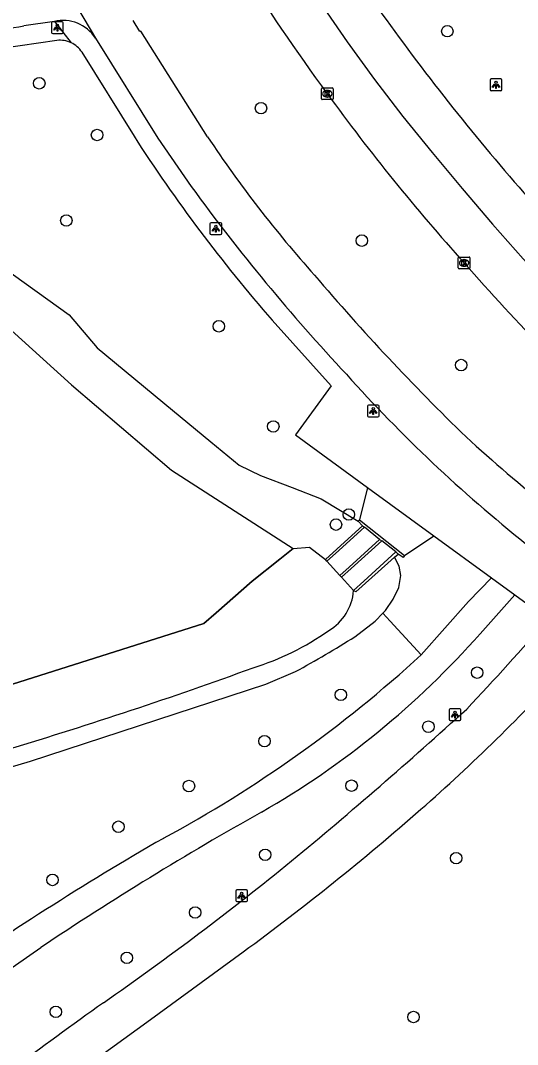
# Model space of a CAD drawing. Extents: x 159040 to 160094, y 381214 to 382518.
# Drawn here: x 159678.8 to 159721, y 382381.1 to 382468.1 of the extents above; entities that cross this region are included whole.
import ezdxf

# ---------------------------------------------------------------- set-up
doc = ezdxf.new("R2010")
doc.units = 0
for name, color, linetype in [('IMGEO_Boom', 7, 'Continuous'), ('IMGEO_Damwand', 7, 'Continuous'), ('IMGEO_Erf', 7, 'Continuous'), ('IMGEO_Fietspad_gesloten', 7, 'Continuous'), ('IMGEO_Groenvoorziening', 7, 'Continuous'), ('IMGEO_Kademuur', 7, 'Continuous'), ('IMGEO_Kolk', 7, 'Continuous'), ('IMGEO_Lichtpunt', 7, 'Continuous'), ('IMGEO_Meer_plas_ven_vijver', 7, 'Continuous'), ('IMGEO_Muur', 7, 'Continuous'), ('IMGEO_Rijbaan_regionaal_gesloten', 7, 'Continuous'), ('IMGEO_Stuw', 7, 'Continuous'), ('IMGEO_Voetpad_gesloten', 7, 'Continuous'), ('IMGEO_Voetpad_open', 7, 'Continuous'), ('IMGEO_Waterloop', 7, 'Continuous')]:
    doc.layers.add(name, color=color, linetype=linetype)

msp = doc.modelspace()

# ---------------------------------------------------------------- linework, layer by layer
at = {"layer": 'IMGEO_Boom'}
for centre in [(159715.052, 382467.231), (159680.356, 382462.806), (159699.209, 382460.692), (159685.272, 382458.41), (159682.661, 382451.142), (159707.784, 382449.429), (159695.618, 382442.146), (159716.232, 382438.847), (159700.253, 382433.631), (159706.672, 382426.145), (159705.586, 382425.285), (159717.584, 382412.697), (159705.998, 382410.809), (159713.438, 382408.099), (159699.509, 382406.875), (159693.083, 382403.055), (159706.91, 382403.085), (159687.086, 382399.595), (159699.564, 382397.212), (159715.796, 382396.918), (159681.479, 382395.072), (159693.606, 382392.305), (159687.802, 382388.454), (159681.765, 382383.851), (159712.177, 382383.416)]:
    msp.add_circle(centre, 0.489, dxfattribs=at)
at = {"layer": 'IMGEO_Damwand'}
msp.add_lwpolyline([(159701.939, 382423.238), (159700.809, 382422.337), (159698.454, 382420.461), (159695.406, 382417.793), (159694.343, 382416.861), (159657.751, 382405.274), (159656.663, 382405.67), (159655.5, 382408.756), (159653.722, 382413.395), (159652.892, 382415.561)], dxfattribs=at)
at = {"layer": 'IMGEO_Erf'}
msp.add_lwpolyline([(159675.142, 382445.988), (159677.247, 382447.166), (159682.893, 382443.116), (159685.273, 382440.323), (159691.686, 382435.015), (159694.935, 382432.311), (159697.356, 382430.335), (159699.167, 382429.467), (159701.85, 382428.437), (159704.336, 382427.473), (159707.469, 382425.563)], dxfattribs=at)
at = {"layer": 'IMGEO_Fietspad_gesloten'}
for points in [[(159679.777, 382475.678), (159679.843, 382475.593), (159685.124, 382466.653)], [(159681.638, 382468.057), (159679.058, 382467.682)], [(159694.668, 382458.263), (159688.989, 382467.242), (159688.899, 382467.209), (159688.341, 382468.15)], [(159685.124, 382466.653), (159690.446, 382458.129), (159693.274, 382454.033)], [(159681.401, 382377.104), (159681.886, 382377.461), (159689.805, 382383.212), (159697.699, 382388.958)]]:
    msp.add_lwpolyline(points, dxfattribs=at)
for centre, radius, start, end in [((159668.166, 382534.451), 67.651, 273.33557, 279.26526), ((159682.382, 382464.874), 3.269, 32.97524, 103.15015), ((159780.566, 382515.245), 103.08, 213.55929, 221.8339), ((159829.02, 382552.802), 167.876, 216.03951, 223.11561), ((159854.812, 382574.986), 198.308, 220.38663, 225.83274), ((159799.912, 382521.737), 125.427, 221.84455, 231.44184), ((159829.292, 382556.62), 167.443, 227.71813, 234.12445), ((159498.127, 382614.478), 299.584, 316.85308, 318.82462), ((159619.351, 382508.331), 142.256, 311.06606, 318.12427), ((159434.864, 382719.761), 419.085, 309.56552, 312.2612), ((159562.162, 382573.365), 228.859, 306.31552, 311.16491), ((159537.132, 382598.43), 260.416, 304.81515, 309.22327), ((159959.203, 382001.708), 470.501, 125.52542, 127.90871)]:
    msp.add_arc(centre, radius, start, end, dxfattribs=at)
at = {"layer": 'IMGEO_Groenvoorziening'}
for points in [[(159709.576, 382417.758), (159709.788, 382417.974), (159710.44, 382418.942), (159710.93, 382419.944), (159711.092, 382420.957), (159710.96, 382421.763), (159710.551, 382422.507)], [(159707.186, 382415.747), (159708.901, 382417.07), (159709.576, 382417.758)], [(159712.829, 382414.207), (159710.192, 382417.085), (159709.576, 382417.758)], [(159665.59, 382401.188), (159669.356, 382402.127), (159679.619, 382405.169), (159699.611, 382411.708), (159702.149, 382412.789)]]:
    msp.add_lwpolyline(points, dxfattribs=at)
msp.add_arc((159653.954, 382500.625), 100.19, 298.75328, 302.09426, dxfattribs=at)
at = {"layer": 'IMGEO_Kademuur'}
for points in [[(159704.689, 382422.312), (159706.614, 382424.071), (159707.841, 382425.193)], [(159708.011, 382425.075), (159705.529, 382422.827), (159704.809, 382422.175)], [(159705.924, 382420.949), (159706.708, 382421.663), (159709.284, 382424.009)], [(159709.475, 382423.89), (159706.867, 382421.542), (159706.054, 382420.81)], [(159704.809, 382422.175), (159704.689, 382422.312)], [(159710.678, 382422.974), (159707.952, 382420.475), (159707.078, 382419.673)], [(159710.551, 382422.507), (159709.987, 382422), (159707.269, 382419.554), (159707.078, 382419.673)], [(159710.551, 382422.507), (159710.859, 382422.784)], [(159706.054, 382420.81), (159705.924, 382420.949)]]:
    msp.add_lwpolyline(points, dxfattribs=at)
at = {"layer": 'IMGEO_Kolk'}
for p, q in [((159704.346, 382461.49), (159704.346, 382462.342)), ((159704.421, 382462.416), (159705.273, 382462.416)), ((159705.347, 382462.342), (159705.347, 382461.49)), ((159705.273, 382461.416), (159704.421, 382461.416)), ((159704.857, 382461.636), (159704.832, 382461.636)), ((159704.834, 382462.196), (159704.859, 382462.196)), ((159715.975, 382447.109), (159715.975, 382447.961)), ((159716.05, 382448.035), (159716.902, 382448.035)), ((159716.463, 382447.815), (159716.488, 382447.815)), ((159716.976, 382447.961), (159716.976, 382447.109)), ((159716.902, 382447.035), (159716.05, 382447.035)), ((159716.486, 382447.255), (159716.461, 382447.255))]:
    msp.add_line(p, q, dxfattribs=at)
for points in [[(159704.346, 382461.49), (159704.346, 382462.342)], [(159704.421, 382462.416), (159705.273, 382462.416)], [(159705.347, 382462.342), (159705.347, 382461.49)], [(159705.273, 382461.416), (159704.421, 382461.416)], [(159704.667, 382462.116), (159704.79, 382462.116), (159704.79, 382461.965), (159704.92, 382462.116), (159705.084, 382462.116), (159704.938, 382461.965), (159705.091, 382461.716), (159704.939, 382461.716), (159704.854, 382461.88), (159704.79, 382461.813), (159704.79, 382461.716), (159704.667, 382461.716), (159704.667, 382462.116)], [(159715.975, 382447.109), (159715.975, 382447.961)], [(159716.05, 382448.035), (159716.902, 382448.035)], [(159716.296, 382447.735), (159716.419, 382447.735), (159716.419, 382447.584), (159716.549, 382447.735), (159716.713, 382447.735), (159716.567, 382447.584), (159716.72, 382447.335), (159716.568, 382447.335), (159716.483, 382447.499), (159716.419, 382447.432), (159716.419, 382447.335), (159716.296, 382447.335), (159716.296, 382447.735)], [(159716.976, 382447.961), (159716.976, 382447.109)], [(159716.902, 382447.035), (159716.05, 382447.035)]]:
    msp.add_lwpolyline(points, dxfattribs=at)
for centre, start, end in [((159704.423, 382462.34), 91.55205, 178.44795), ((159704.423, 382462.34), 91.55205, 178.44795), ((159705.271, 382462.34), 1.55205, 88.44795), ((159705.271, 382462.34), 1.55205, 88.44795), ((159704.423, 382461.492), 181.55205, 268.44795), ((159704.423, 382461.492), 181.55205, 268.44795), ((159705.271, 382461.492), 271.55205, 358.44795), ((159705.271, 382461.492), 271.55205, 358.44795), ((159716.052, 382447.959), 91.55205, 178.44795), ((159716.052, 382447.959), 91.55205, 178.44795), ((159716.9, 382447.959), 1.55205, 88.44795), ((159716.9, 382447.959), 1.55205, 88.44795), ((159716.052, 382447.111), 181.55205, 268.44795), ((159716.052, 382447.111), 181.55205, 268.44795), ((159716.9, 382447.111), 271.55205, 358.44795), ((159716.9, 382447.111), 271.55205, 358.44795)]:
    msp.add_arc(centre, 0.0765, start, end, dxfattribs=at)
for centre, major_axis, ratio, start_param, end_param in [((159704.833, 382461.916), (-0.387, 0.002), 0.722429, 4.712389, 7.853982), ((159704.858, 382461.916), (-0.39, 0.002), 0.717154, 1.570796, 4.712389), ((159716.462, 382447.535), (-0.387, 0.002), 0.722429, 4.712389, 7.853982), ((159716.487, 382447.535), (-0.39, 0.002), 0.717154, 1.570796, 4.712389)]:
    msp.add_ellipse(centre, major_axis=major_axis, ratio=ratio, start_param=start_param, end_param=end_param, dxfattribs=at)
at = {"layer": 'IMGEO_Lichtpunt'}
for p, q in [((159681.405, 382467.936), (159681.405, 382467.129)), ((159681.405, 382467.936), (159681.405, 382467.129)), ((159682.307, 382468.031), (159681.499, 382468.031)), ((159682.307, 382468.031), (159681.499, 382468.031)), ((159682.401, 382467.129), (159682.401, 382467.936)), ((159682.401, 382467.129), (159682.401, 382467.936)), ((159681.499, 382467.035), (159682.307, 382467.035)), ((159681.499, 382467.035), (159682.307, 382467.035)), ((159718.689, 382463.08), (159718.689, 382462.273)), ((159718.689, 382463.08), (159718.689, 382462.273)), ((159719.591, 382463.175), (159718.783, 382463.175)), ((159719.591, 382463.175), (159718.783, 382463.175)), ((159719.685, 382462.273), (159719.685, 382463.08)), ((159719.685, 382462.273), (159719.685, 382463.08)), ((159718.783, 382462.179), (159719.591, 382462.179)), ((159718.783, 382462.179), (159719.591, 382462.179)), ((159695.772, 382450.952), (159694.964, 382450.952)), ((159695.772, 382450.952), (159694.964, 382450.952)), ((159694.87, 382450.857), (159694.87, 382450.05)), ((159694.87, 382450.857), (159694.87, 382450.05)), ((159695.866, 382450.05), (159695.866, 382450.857)), ((159695.866, 382450.05), (159695.866, 382450.857)), ((159694.964, 382449.956), (159695.772, 382449.956)), ((159694.964, 382449.956), (159695.772, 382449.956)), ((159708.252, 382435.351), (159708.252, 382434.544)), ((159708.252, 382435.351), (159708.252, 382434.544)), ((159709.154, 382435.446), (159708.346, 382435.446)), ((159709.154, 382435.446), (159708.346, 382435.446)), ((159709.248, 382434.544), (159709.248, 382435.351)), ((159709.248, 382434.544), (159709.248, 382435.351)), ((159708.346, 382434.45), (159709.154, 382434.45)), ((159708.346, 382434.45), (159709.154, 382434.45)), ((159715.207, 382409.536), (159715.207, 382408.729)), ((159715.207, 382409.536), (159715.207, 382408.729)), ((159716.109, 382409.631), (159715.301, 382409.631)), ((159716.109, 382409.631), (159715.301, 382409.631)), ((159716.203, 382408.729), (159716.203, 382409.536)), ((159716.203, 382408.729), (159716.203, 382409.536)), ((159715.301, 382408.635), (159716.109, 382408.635)), ((159715.301, 382408.635), (159716.109, 382408.635)), ((159697.062, 382394.128), (159697.062, 382393.321)), ((159697.062, 382394.128), (159697.062, 382393.321)), ((159697.964, 382394.223), (159697.156, 382394.223)), ((159697.964, 382394.223), (159697.156, 382394.223)), ((159698.058, 382393.321), (159698.058, 382394.128)), ((159698.058, 382393.321), (159698.058, 382394.128)), ((159697.156, 382393.227), (159697.964, 382393.227)), ((159697.156, 382393.227), (159697.964, 382393.227))]:
    msp.add_line(p, q, dxfattribs=at)
for points in [[(159681.779, 382467.6), (159681.818, 382467.572), (159681.63, 382467.31), (159681.592, 382467.337), (159681.779, 382467.6)], [(159681.881, 382467.552), (159681.928, 382467.552), (159681.928, 382467.23), (159681.881, 382467.23), (159681.881, 382467.552)], [(159681.991, 382467.572), (159682.029, 382467.599), (159682.216, 382467.337), (159682.177, 382467.309), (159681.991, 382467.572)], [(159719.063, 382462.744), (159719.102, 382462.716), (159718.914, 382462.454), (159718.876, 382462.481), (159719.063, 382462.744)], [(159719.165, 382462.696), (159719.212, 382462.696), (159719.212, 382462.374), (159719.165, 382462.374), (159719.165, 382462.696)], [(159719.275, 382462.716), (159719.313, 382462.743), (159719.5, 382462.481), (159719.461, 382462.453), (159719.275, 382462.716)], [(159695.244, 382450.521), (159695.283, 382450.493), (159695.095, 382450.231), (159695.057, 382450.258), (159695.244, 382450.521)], [(159695.346, 382450.473), (159695.393, 382450.473), (159695.393, 382450.151), (159695.346, 382450.151), (159695.346, 382450.473)], [(159695.456, 382450.493), (159695.494, 382450.52), (159695.681, 382450.258), (159695.642, 382450.23), (159695.456, 382450.493)], [(159708.626, 382435.015), (159708.665, 382434.987), (159708.477, 382434.725), (159708.439, 382434.752), (159708.626, 382435.015)], [(159708.728, 382434.967), (159708.775, 382434.967), (159708.775, 382434.645), (159708.728, 382434.645), (159708.728, 382434.967)], [(159708.838, 382434.987), (159708.876, 382435.014), (159709.063, 382434.752), (159709.024, 382434.724), (159708.838, 382434.987)], [(159715.581, 382409.2), (159715.62, 382409.172), (159715.432, 382408.91), (159715.394, 382408.937), (159715.581, 382409.2)], [(159715.683, 382409.152), (159715.73, 382409.152), (159715.73, 382408.83), (159715.683, 382408.83), (159715.683, 382409.152)], [(159715.793, 382409.172), (159715.831, 382409.199), (159716.018, 382408.937), (159715.979, 382408.909), (159715.793, 382409.172)], [(159697.436, 382393.792), (159697.475, 382393.764), (159697.287, 382393.502), (159697.249, 382393.529), (159697.436, 382393.792)], [(159697.538, 382393.744), (159697.585, 382393.744), (159697.585, 382393.422), (159697.538, 382393.422), (159697.538, 382393.744)], [(159697.648, 382393.764), (159697.686, 382393.791), (159697.873, 382393.529), (159697.834, 382393.501), (159697.648, 382393.764)]]:
    msp.add_lwpolyline(points, dxfattribs=at)
for centre in [(159681.904, 382467.734), (159719.188, 382462.878), (159695.369, 382450.655), (159708.751, 382435.149), (159715.706, 382409.334), (159697.561, 382393.926)]:
    msp.add_circle(centre, 0.0994, dxfattribs=at)
for centre, start, end in [((159681.499, 382467.936), 90, 180), ((159681.499, 382467.936), 90, 180), ((159682.307, 382467.936), 0, 90), ((159682.307, 382467.936), 0, 90), ((159681.499, 382467.129), 180, 270), ((159681.499, 382467.129), 180, 270), ((159682.307, 382467.129), 270, 0), ((159682.307, 382467.129), 270, 360), ((159718.783, 382463.08), 90, 180), ((159718.783, 382463.08), 90, 180), ((159719.591, 382463.08), 0, 90), ((159719.591, 382463.08), 0, 90), ((159718.783, 382462.273), 180, 270), ((159718.783, 382462.273), 180, 270), ((159719.591, 382462.273), 270, 0), ((159719.591, 382462.273), 270, 360), ((159694.964, 382450.857), 90, 180), ((159694.964, 382450.857), 90, 180), ((159695.772, 382450.857), 0, 90), ((159695.772, 382450.857), 0, 90), ((159694.964, 382450.05), 180, 270), ((159694.964, 382450.05), 180, 270), ((159695.772, 382450.05), 270, 0), ((159695.772, 382450.05), 270, 360), ((159708.346, 382435.351), 90, 180), ((159708.346, 382435.351), 90, 180), ((159709.154, 382435.351), 0, 90), ((159709.154, 382435.351), 0, 90), ((159708.346, 382434.544), 180, 270), ((159708.346, 382434.544), 180, 270), ((159709.154, 382434.544), 270, 0), ((159709.154, 382434.544), 270, 360), ((159715.301, 382409.536), 90, 180), ((159715.301, 382409.536), 90, 180), ((159716.109, 382409.536), 0, 90), ((159716.109, 382409.536), 0, 90), ((159715.301, 382408.729), 180, 270), ((159715.301, 382408.729), 180, 270), ((159716.109, 382408.729), 270, 0), ((159716.109, 382408.729), 270, 360), ((159697.156, 382394.128), 90, 180), ((159697.156, 382394.128), 90, 180), ((159697.964, 382394.128), 0, 90), ((159697.964, 382394.128), 0, 90), ((159697.156, 382393.321), 180, 270), ((159697.156, 382393.321), 180, 270), ((159697.964, 382393.321), 270, 0), ((159697.964, 382393.321), 270, 360)]:
    msp.add_arc(centre, 0.0946, start, end, dxfattribs=at)
at = {"layer": 'IMGEO_Meer_plas_ven_vijver'}
msp.add_lwpolyline([(159675.142, 382445.988), (159677.387, 382442.351), (159683.085, 382437.161), (159691.586, 382429.923), (159701.939, 382423.238)], dxfattribs=at)
at = {"layer": 'IMGEO_Muur'}
for points in [[(159707.469, 382425.563), (159707.581, 382425.684)], [(159707.581, 382425.684), (159711.419, 382422.646)], [(159707.841, 382425.193), (159707.469, 382425.563)], [(159707.841, 382425.193), (159708.011, 382425.075)], [(159709.284, 382424.009), (159708.011, 382425.075)], [(159709.284, 382424.009), (159709.475, 382423.89)], [(159710.678, 382422.974), (159709.475, 382423.89)], [(159710.859, 382422.784), (159710.678, 382422.974)], [(159711.419, 382422.646), (159711.3, 382422.495), (159710.859, 382422.784)]]:
    msp.add_lwpolyline(points, dxfattribs=at)
at = {"layer": 'IMGEO_Rijbaan_regionaal_gesloten'}
msp.add_lwpolyline([(159699.666, 382476.654), (159702.058, 382472.928), (159704.261, 382469.632), (159706.541, 382466.331), (159708.853, 382463.128), (159711.259, 382459.996), (159713.754, 382456.933), (159716.307, 382453.867), (159718.891, 382450.826), (159721.504, 382447.89), (159724.15, 382444.984), (159726.965, 382442.077), (159729.78, 382439.261), (159732.618, 382436.541), (159735.495, 382433.862), (159738.521, 382431.117), (159744.592, 382426.109), (159750.87, 382421.363), (159754.163, 382418.922), (159760.705, 382414.073), (159767.13, 382409.31), (159773.38, 382404.677), (159783.046, 382397.512), (159792.701, 382390.495)], dxfattribs=at)
for centre, radius, start, end in [((159849.504, 382568.666), 172.025, 213.4513, 216.76049), ((159867.936, 382581.47), 202.216, 212.42398, 216.24365), ((159866.345, 382580.563), 192.638, 216.59765, 222.58393), ((159847.686, 382565.528), 176.461, 215.95636, 221.96417), ((159883.101, 382594.229), 221.998, 221.36018, 226.65073)]:
    msp.add_arc(centre, radius, start, end, dxfattribs=at)
at = {"layer": 'IMGEO_Stuw'}
for points in [[(159704.809, 382422.175), (159705.924, 382420.949)], [(159706.054, 382420.81), (159707.078, 382419.673)]]:
    msp.add_lwpolyline(points, dxfattribs=at)
at = {"layer": 'IMGEO_Voetpad_gesloten'}
for points in [[(159718.792, 382420.766), (159716.854, 382418.757), (159712.829, 382414.207)], [(159718.792, 382420.766), (159720.802, 382419.3)], [(159717.83, 382416), (159720.802, 382419.3)], [(159665.576, 382378.711), (159673.061, 382384.171), (159680.479, 382389.323)]]:
    msp.add_lwpolyline(points, dxfattribs=at)
for centre, radius, start, end in [((159662.715, 382464.588), 73.474, 299.81651, 318.6016), ((159638.582, 382495.327), 109.968, 298.4164, 312.46732), ((159843.846, 382144.14), 294.625, 119.39234, 123.67573), ((159817.902, 382177.905), 254.629, 119.91541, 125.17809)]:
    msp.add_arc(centre, radius, start, end, dxfattribs=at)
at = {"layer": 'IMGEO_Voetpad_open'}
for points in [[(159681.638, 382468.057), (159683.064, 382466.254)], [(159681.853, 382466.445), (159675.575, 382465.55), (159666.543, 382464.839)], [(159683.99, 382465.45), (159688.418, 382458.303)], [(159700.157, 382442.658), (159705.181, 382437.09), (159702.129, 382432.92), (159708.27, 382428.441)], [(159708.27, 382428.441), (159707.581, 382425.684)], [(159708.27, 382428.441), (159713.896, 382424.337)], [(159711.419, 382422.646), (159713.896, 382424.337)], [(159713.896, 382424.337), (159718.792, 382420.766)], [(159720.802, 382419.3), (159723.623, 382417.242)]]:
    msp.add_lwpolyline(points, dxfattribs=at)
for centre, radius, start, end in [((159682.127, 382464.248), 2.214, 64.96197, 97.11221), ((159682.13, 382464.243), 2.218, 32.98319, 65.08448), ((159801.682, 382531.062), 134.621, 212.7162, 221.0482)]:
    msp.add_arc(centre, radius, start, end, dxfattribs=at)
at = {"layer": 'IMGEO_Waterloop'}
for points in [[(159653.722, 382413.395), (159655.5, 382408.756), (159656.663, 382405.67), (159657.751, 382405.274), (159694.343, 382416.861), (159695.406, 382417.793), (159698.454, 382420.461), (159700.809, 382422.337), (159701.939, 382423.238)], [(159701.939, 382423.238), (159703.343, 382423.366), (159704.689, 382422.312)], [(159704.809, 382422.175), (159705.924, 382420.949)], [(159706.054, 382420.81), (159707.078, 382419.673)]]:
    msp.add_lwpolyline(points, dxfattribs=at)
for centre, radius, start, end in [((159702.772, 382419.994), 4.318, 300.58511, 355.73228), ((159691.604, 382435.292), 23.242, 287.35577, 305.1025), ((159568.499, 382769.72), 379.581, 286.72331, 290.03424)]:
    msp.add_arc(centre, radius, start, end, dxfattribs=at)

doc.saveas('drawing.dxf')
